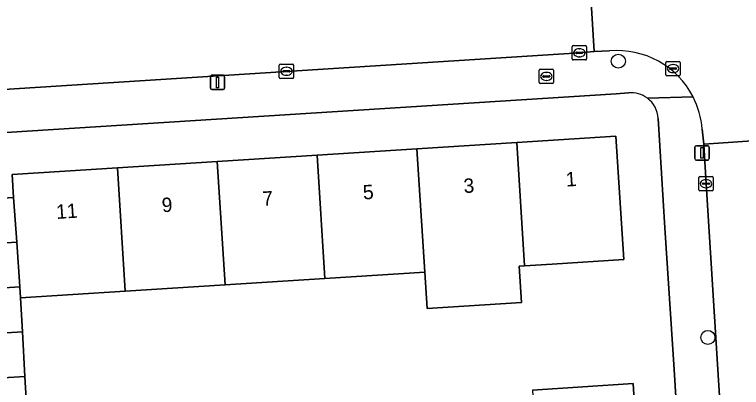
# Model space of a CAD drawing. Extents: x 159680 to 160786, y 387323 to 388340.
# Drawn here: x 160354.6 to 160405.2, y 388211.2 to 388237.1 of the extents above; entities that cross this region are included whole.
import ezdxf

# ---------------------------------------------------------------- set-up
doc = ezdxf.new("R2010")
doc.units = 0
for name, color, linetype in [('IMGEO_Boom', 7, 'Continuous'), ('IMGEO_Brandkraan', 7, 'Continuous'), ('IMGEO_Erf', 7, 'Continuous'), ('IMGEO_Kolk', 7, 'Continuous'), ('IMGEO_Lichtmast', 7, 'Continuous'), ('IMGEO_Pand', 7, 'Continuous'), ('IMGEO_Pand_nummerreeks', 7, 'Continuous'), ('IMGEO_Rijbaan_lokaal_open', 7, 'Continuous'), ('IMGEO_Voetpad_open', 7, 'Continuous')]:
    doc.layers.add(name, color=color, linetype=linetype)

msp = doc.modelspace()

# ---------------------------------------------------------------- linework, layer by layer
at = {"layer": 'IMGEO_Boom'}
for centre in [(160396.59, 388233.89), (160402.82, 388214.64)]:
    msp.add_circle(centre, 0.489, dxfattribs=at)
at = {"layer": 'IMGEO_Brandkraan'}
for p, q in [((160391.087, 388232.401), (160391.087, 388233.253)), ((160391.162, 388233.327), (160392.014, 388233.327)), ((160391.575, 388233.107), (160391.6, 388233.107)), ((160392.088, 388233.253), (160392.088, 388232.401)), ((160391.346, 388232.821), (160391.346, 388232.833)), ((160391.784, 388232.784), (160391.386, 388232.784)), ((160391.389, 388232.87), (160391.787, 388232.87)), ((160391.598, 388232.547), (160391.573, 388232.547)), ((160391.83, 388232.833), (160391.83, 388232.821)), ((160392.014, 388232.327), (160391.162, 388232.327))]:
    msp.add_line(p, q, dxfattribs=at)
for points in [[(160391.087, 388232.401), (160391.087, 388233.253)], [(160391.162, 388233.327), (160392.014, 388233.327)], [(160392.088, 388233.253), (160392.088, 388232.401)], [(160392.014, 388232.327), (160391.162, 388232.327)]]:
    msp.add_lwpolyline(points, dxfattribs=at)
for centre, radius, start, end in [((160391.164, 388233.251), 0.0765, 91.552, 178.448), ((160391.164, 388233.251), 0.0765, 91.552, 178.448), ((160392.012, 388233.251), 0.0765, 1.552, 88.448), ((160392.012, 388233.251), 0.0765, 1.552, 88.448), ((160391.386, 388232.83), 0.0403, 85.8775, 175.7526), ((160391.383, 388232.82), 0.0366, 178.938, 274.7102), ((160391.787, 388232.827), 0.043, 264.8664, 352.4533), ((160391.791, 388232.832), 0.0386, 1.7309, 96.639), ((160391.164, 388232.403), 0.0765, 181.552, 268.448), ((160391.164, 388232.403), 0.0765, 181.552, 268.448), ((160392.012, 388232.403), 0.0765, 271.552, 358.448), ((160392.012, 388232.403), 0.0765, 271.552, 358.448)]:
    msp.add_arc(centre, radius, start, end, dxfattribs=at)
for centre, major_axis, ratio, start_param, end_param in [((160391.574, 388232.827), (-0.387, 0.002), 0.722429, 4.712389, 7.853982), ((160391.599, 388232.827), (-0.39, 0.002), 0.717154, 1.570796, 4.712389)]:
    msp.add_ellipse(centre, major_axis=major_axis, ratio=ratio, start_param=start_param, end_param=end_param, dxfattribs=at)
at = {"layer": 'IMGEO_Erf'}
for points in [[(160397.306, 388231.689), (160396.431, 388231.622), (160347.402, 388228.496), (160347.78, 388223.801), (160348.47, 388223.858), (160348.46, 388224.012), (160354.524, 388224.397), (160354.423, 388225.982), (160361.742, 388226.447), (160368.688, 388226.889), (160375.634, 388227.331), (160382.58, 388227.773), (160389.526, 388228.215), (160396.419, 388228.653), (160396.966, 388220.059), (160391.977, 388219.742), (160390.073, 388219.621), (160389.684, 388219.596), (160389.844, 388217.075), (160383.288, 388216.658), (160383.127, 388219.179)], [(160400.714, 388208.614), (160400.473, 388212.399), (160399.838, 388222.279), (160399.369, 388229.897)], [(160383.127, 388219.179), (160376.182, 388218.737), (160369.235, 388218.295), (160362.289, 388217.853), (160355.004, 388217.39), (160355.135, 388215.039), (160355.308, 388211.919), (160355.481, 388208.799)], [(160390.621, 388210.974), (160397.615, 388211.426), (160397.809, 388208.429)]]:
    msp.add_lwpolyline(points, dxfattribs=at)
for centre, radius, start, end in [((160397.449, 388229.77), 1.924, 52.9064, 94.2765), ((160397.453, 388229.773), 1.92, 3.7105, 52.9444)]:
    msp.add_arc(centre, radius, start, end, dxfattribs=at)
at = {"layer": 'IMGEO_Kolk'}
for p, q in [((160393.379, 388234.046), (160393.379, 388234.898)), ((160393.454, 388234.972), (160394.306, 388234.972)), ((160393.681, 388234.515), (160394.079, 388234.515)), ((160393.867, 388234.752), (160393.892, 388234.752)), ((160394.38, 388234.898), (160394.38, 388234.046)), ((160393.638, 388234.466), (160393.638, 388234.478)), ((160394.076, 388234.429), (160393.678, 388234.429)), ((160393.89, 388234.192), (160393.865, 388234.192)), ((160394.122, 388234.478), (160394.122, 388234.466)), ((160373.002, 388232.759), (160373.002, 388233.611)), ((160373.077, 388233.685), (160373.929, 388233.685)), ((160374.003, 388233.611), (160374.003, 388232.759)), ((160394.306, 388233.972), (160393.454, 388233.972)), ((160399.896, 388232.948), (160399.896, 388233.8)), ((160399.971, 388233.874), (160400.823, 388233.874)), ((160400.384, 388233.654), (160400.409, 388233.654)), ((160400.897, 388233.8), (160400.897, 388232.948)), ((160373.261, 388233.179), (160373.261, 388233.191)), ((160373.699, 388233.142), (160373.301, 388233.142)), ((160373.304, 388233.228), (160373.702, 388233.228)), ((160373.49, 388233.465), (160373.515, 388233.465)), ((160373.745, 388233.191), (160373.745, 388233.179)), ((160400.155, 388233.368), (160400.155, 388233.38)), ((160400.593, 388233.331), (160400.195, 388233.331)), ((160400.198, 388233.417), (160400.596, 388233.417)), ((160400.407, 388233.094), (160400.382, 388233.094)), ((160400.639, 388233.38), (160400.639, 388233.368)), ((160373.929, 388232.685), (160373.077, 388232.685)), ((160373.513, 388232.905), (160373.488, 388232.905)), ((160400.823, 388232.874), (160399.971, 388232.874)), ((160402.191, 388224.926), (160402.191, 388225.778)), ((160402.266, 388225.852), (160403.118, 388225.852)), ((160402.493, 388225.395), (160402.891, 388225.395)), ((160402.679, 388225.632), (160402.704, 388225.632)), ((160403.192, 388225.778), (160403.192, 388224.926)), ((160402.45, 388225.346), (160402.45, 388225.358)), ((160402.888, 388225.309), (160402.49, 388225.309)), ((160402.702, 388225.072), (160402.677, 388225.072)), ((160402.934, 388225.358), (160402.934, 388225.346)), ((160403.118, 388224.852), (160402.266, 388224.852))]:
    msp.add_line(p, q, dxfattribs=at)
for points in [[(160393.379, 388234.046), (160393.379, 388234.898)], [(160393.454, 388234.972), (160394.306, 388234.972)], [(160394.38, 388234.898), (160394.38, 388234.046)], [(160373.002, 388232.759), (160373.002, 388233.611)], [(160373.077, 388233.685), (160373.929, 388233.685)], [(160374.003, 388233.611), (160374.003, 388232.759)], [(160394.306, 388233.972), (160393.454, 388233.972)], [(160399.896, 388232.948), (160399.896, 388233.8)], [(160399.971, 388233.874), (160400.823, 388233.874)], [(160400.897, 388233.8), (160400.897, 388232.948)], [(160373.929, 388232.685), (160373.077, 388232.685)], [(160400.823, 388232.874), (160399.971, 388232.874)], [(160402.191, 388224.926), (160402.191, 388225.778)], [(160402.266, 388225.852), (160403.118, 388225.852)], [(160403.192, 388225.778), (160403.192, 388224.926)], [(160403.118, 388224.852), (160402.266, 388224.852)]]:
    msp.add_lwpolyline(points, dxfattribs=at)
for centre, radius, start, end in [((160393.456, 388234.896), 0.0765, 91.552, 178.448), ((160393.456, 388234.896), 0.0765, 91.552, 178.448), ((160393.678, 388234.475), 0.0403, 85.8775, 175.7526), ((160394.083, 388234.477), 0.0386, 1.7309, 96.639), ((160394.304, 388234.896), 0.0765, 1.552, 88.448), ((160394.304, 388234.896), 0.0765, 1.552, 88.448), ((160393.456, 388234.048), 0.0765, 181.552, 268.448), ((160393.456, 388234.048), 0.0765, 181.552, 268.448), ((160393.675, 388234.465), 0.0366, 178.938, 274.7102), ((160394.079, 388234.472), 0.043, 264.8664, 352.4533), ((160394.304, 388234.048), 0.0765, 271.552, 358.448), ((160394.304, 388234.048), 0.0765, 271.552, 358.448), ((160373.079, 388233.609), 0.0765, 91.552, 178.448), ((160373.079, 388233.609), 0.0765, 91.552, 178.448), ((160373.927, 388233.609), 0.0765, 1.552, 88.448), ((160373.927, 388233.609), 0.0765, 1.552, 88.448), ((160399.973, 388233.798), 0.0765, 91.552, 178.448), ((160399.973, 388233.798), 0.0765, 91.552, 178.448), ((160400.821, 388233.798), 0.0765, 1.552, 88.448), ((160400.821, 388233.798), 0.0765, 1.552, 88.448), ((160373.301, 388233.188), 0.0403, 85.8775, 175.7526), ((160373.298, 388233.178), 0.0366, 178.938, 274.7102), ((160373.702, 388233.185), 0.043, 264.8664, 352.4533), ((160373.706, 388233.19), 0.0386, 1.7309, 96.639), ((160400.195, 388233.377), 0.0403, 85.8775, 175.7526), ((160400.192, 388233.367), 0.0366, 178.938, 274.7102), ((160400.596, 388233.374), 0.043, 264.8664, 352.4533), ((160400.6, 388233.379), 0.0386, 1.7309, 96.639), ((160373.079, 388232.761), 0.0765, 181.552, 268.448), ((160373.079, 388232.761), 0.0765, 181.552, 268.448), ((160373.927, 388232.761), 0.0765, 271.552, 358.448), ((160373.927, 388232.761), 0.0765, 271.552, 358.448), ((160399.973, 388232.95), 0.0765, 181.552, 268.448), ((160399.973, 388232.95), 0.0765, 181.552, 268.448), ((160400.821, 388232.95), 0.0765, 271.552, 358.448), ((160400.821, 388232.95), 0.0765, 271.552, 358.448), ((160402.268, 388225.776), 0.0765, 91.552, 178.448), ((160402.268, 388225.776), 0.0765, 91.552, 178.448), ((160402.49, 388225.355), 0.0403, 85.8775, 175.7526), ((160402.895, 388225.357), 0.0386, 1.7309, 96.639), ((160403.116, 388225.776), 0.0765, 1.552, 88.448), ((160403.116, 388225.776), 0.0765, 1.552, 88.448), ((160402.268, 388224.928), 0.0765, 181.552, 268.448), ((160402.268, 388224.928), 0.0765, 181.552, 268.448), ((160402.487, 388225.345), 0.0366, 178.938, 274.7102), ((160402.891, 388225.352), 0.043, 264.8664, 352.4533), ((160403.116, 388224.928), 0.0765, 271.552, 358.448), ((160403.116, 388224.928), 0.0765, 271.552, 358.448)]:
    msp.add_arc(centre, radius, start, end, dxfattribs=at)
for centre, major_axis, ratio, start_param, end_param in [((160393.866, 388234.472), (-0.387, 0.002), 0.722429, 4.712389, 7.853982), ((160393.891, 388234.472), (-0.39, 0.002), 0.717154, 1.570796, 4.712389), ((160400.383, 388233.374), (-0.387, 0.002), 0.722429, 4.712389, 7.853982), ((160400.408, 388233.374), (-0.39, 0.002), 0.717154, 1.570796, 4.712389), ((160373.489, 388233.185), (-0.387, 0.002), 0.722429, 4.712389, 7.853982), ((160373.514, 388233.185), (-0.39, 0.002), 0.717154, 1.570796, 4.712389), ((160402.678, 388225.352), (-0.387, 0.002), 0.722429, 4.712389, 7.853982), ((160402.703, 388225.352), (-0.39, 0.002), 0.717154, 1.570796, 4.712389)]:
    msp.add_ellipse(centre, major_axis=major_axis, ratio=ratio, start_param=start_param, end_param=end_param, dxfattribs=at)
at = {"layer": 'IMGEO_Lichtmast'}
for p, q in [((160368.209, 388232.007), (160368.209, 388232.807)), ((160368.209, 388232.807), (160368.209, 388232.007)), ((160368.309, 388232.907), (160369.099, 388232.907)), ((160369.099, 388232.907), (160368.309, 388232.907)), ((160369.199, 388232.807), (160369.199, 388232.007)), ((160369.199, 388232.007), (160369.199, 388232.807)), ((160369.099, 388231.907), (160368.309, 388231.907)), ((160368.309, 388231.907), (160369.099, 388231.907)), ((160402.019, 388227.996), (160402.809, 388227.996)), ((160402.809, 388227.996), (160402.019, 388227.996)), ((160401.919, 388227.096), (160401.919, 388227.896)), ((160401.919, 388227.896), (160401.919, 388227.096)), ((160402.909, 388227.896), (160402.909, 388227.096)), ((160402.909, 388227.096), (160402.909, 388227.896)), ((160402.809, 388226.996), (160402.019, 388226.996)), ((160402.019, 388226.996), (160402.809, 388226.996))]:
    msp.add_line(p, q, dxfattribs=at)
for points in [[(160368.629, 388232.782), (160368.779, 388232.782), (160368.779, 388232.032), (160368.629, 388232.032), (160368.629, 388232.782)], [(160402.339, 388227.871), (160402.489, 388227.871), (160402.489, 388227.121), (160402.339, 388227.121), (160402.339, 388227.871)]]:
    msp.add_lwpolyline(points, dxfattribs=at)
for centre, start, end in [((160368.309, 388232.807), 90, 180), ((160368.309, 388232.807), 90, 180), ((160369.099, 388232.807), 0, 90), ((160369.099, 388232.807), 360, 90), ((160368.309, 388232.007), 180, 270), ((160368.309, 388232.007), 180, 270), ((160369.099, 388232.007), 270, 0), ((160369.099, 388232.007), 270, 0), ((160402.019, 388227.896), 90, 180), ((160402.019, 388227.896), 90, 180), ((160402.809, 388227.896), 0, 90), ((160402.809, 388227.896), 360, 90), ((160402.019, 388227.096), 180, 270), ((160402.019, 388227.096), 180, 270), ((160402.809, 388227.096), 270, 0), ((160402.809, 388227.096), 270, 0)]:
    msp.add_arc(centre, 0.1, start, end, dxfattribs=at)
at = {"layer": 'IMGEO_Pand'}
for points in [[(160391.977, 388219.742), (160396.966, 388220.059), (160396.419, 388228.653), (160389.526, 388228.215), (160390.073, 388219.621)], [(160389.526, 388228.215), (160382.58, 388227.773), (160383.127, 388219.179), (160383.288, 388216.658), (160389.844, 388217.075), (160389.684, 388219.596), (160390.073, 388219.621)], [(160375.634, 388227.331), (160376.182, 388218.737), (160383.127, 388219.179), (160382.58, 388227.773)], [(160368.688, 388226.889), (160369.235, 388218.295), (160376.182, 388218.737), (160375.634, 388227.331)], [(160362.289, 388217.853), (160361.742, 388226.447), (160354.423, 388225.982), (160354.524, 388224.397), (160354.738, 388221.275), (160354.951, 388218.158), (160355.004, 388217.39)], [(160361.742, 388226.447), (160362.289, 388217.853), (160369.235, 388218.295), (160368.688, 388226.889)], [(160348.656, 388220.894), (160354.738, 388221.275), (160354.524, 388224.397), (160348.46, 388224.012), (160348.47, 388223.858)], [(160348.852, 388217.775), (160354.951, 388218.158), (160354.738, 388221.275), (160348.656, 388220.894)], [(160349.048, 388214.656), (160355.135, 388215.039), (160355.004, 388217.39), (160354.951, 388218.158), (160348.852, 388217.775)], [(160349.243, 388211.538), (160355.308, 388211.919), (160355.135, 388215.039), (160349.048, 388214.656)], [(160349.439, 388208.42), (160355.481, 388208.799), (160355.308, 388211.919), (160349.243, 388211.538)], [(160397.809, 388208.429), (160397.615, 388211.426), (160390.621, 388210.974), (160390.815, 388207.977)]]:
    msp.add_lwpolyline(points, close=True, dxfattribs=at)
at = {"layer": 'IMGEO_Rijbaan_lokaal_open'}
for points in [[(160395.826, 388239.613), (160394.604, 388239.531), (160394.916, 388234.562), (160395.98, 388234.599)], [(160347.621, 388231.531), (160393.88, 388234.472), (160394.916, 388234.562), (160394.604, 388239.531)], [(160402.426, 388229.161), (160402.537, 388228.11), (160410.292, 388228.631), (160410.225, 388229.774)]]:
    msp.add_lwpolyline(points, dxfattribs=at)
msp.add_lwpolyline([(160410.46, 388226.162), (160410.292, 388228.631), (160402.537, 388228.11), (160402.561, 388227.69), (160402.692, 388225.352), (160403.863, 388206.845), (160405.294, 388184.633), (160406.515, 388164.829), (160407.787, 388144.234), (160407.999, 388140.97), (160415.77, 388141.521), (160415.555, 388144.741), (160414.296, 388165.187), (160413.046, 388185.202), (160411.592, 388207.621)], close=True, dxfattribs=at)
for centre, radius, start, end in [((160396.517, 388228.698), 5.926, 27.0651, 95.2029), ((160396.551, 388228.704), 5.892, 4.4456, 27.1603)]:
    msp.add_arc(centre, radius, start, end, dxfattribs=at)
at = {"layer": 'IMGEO_Voetpad_open'}
for points in [[(160395.98, 388234.599), (160394.916, 388234.562), (160393.88, 388234.472), (160347.621, 388231.531)], [(160342.685, 388228.235), (160347.402, 388228.496), (160396.431, 388231.622)], [(160396.431, 388231.622), (160397.306, 388231.689)], [(160401.794, 388231.394), (160398.61, 388231.305)], [(160398.61, 388231.305), (160401.794, 388231.394)], [(160399.369, 388229.897), (160399.838, 388222.279), (160400.473, 388212.399), (160400.714, 388208.614), (160400.815, 388207.025), (160408.531, 388085.918)], [(160407.999, 388140.97), (160407.787, 388144.234), (160406.515, 388164.829), (160405.294, 388184.633), (160403.863, 388206.845), (160402.692, 388225.352), (160402.561, 388227.69), (160402.537, 388228.11), (160402.426, 388229.161)]]:
    msp.add_lwpolyline(points, dxfattribs=at)
for centre, radius, start, end in [((160396.517, 388228.698), 5.926, 27.0651, 95.2029), ((160397.449, 388229.77), 1.924, 52.9064, 94.2765), ((160397.453, 388229.773), 1.92, 3.7105, 52.9444), ((160396.551, 388228.704), 5.892, 4.4456, 27.1603)]:
    msp.add_arc(centre, radius, start, end, dxfattribs=at)

# ---------------------------------------------------------------- texts
at = {"layer": 'IMGEO_Pand_nummerreeks'}
for s, rotation, p in [('1', 3.6392, (160392.967, 388225.146)), ('3', 3.6383, (160385.853, 388224.694)), ('5', 3.6392, (160378.855, 388224.249)), ('9', 3.6392, (160364.856, 388223.359)), ('7', 3.6392, (160371.855, 388223.804)), ('11', 3.6392, (160357.511, 388222.891))]:
    msp.add_text(s, height=1, rotation=rotation, dxfattribs=at).set_placement(p)

doc.saveas('drawing.dxf')
